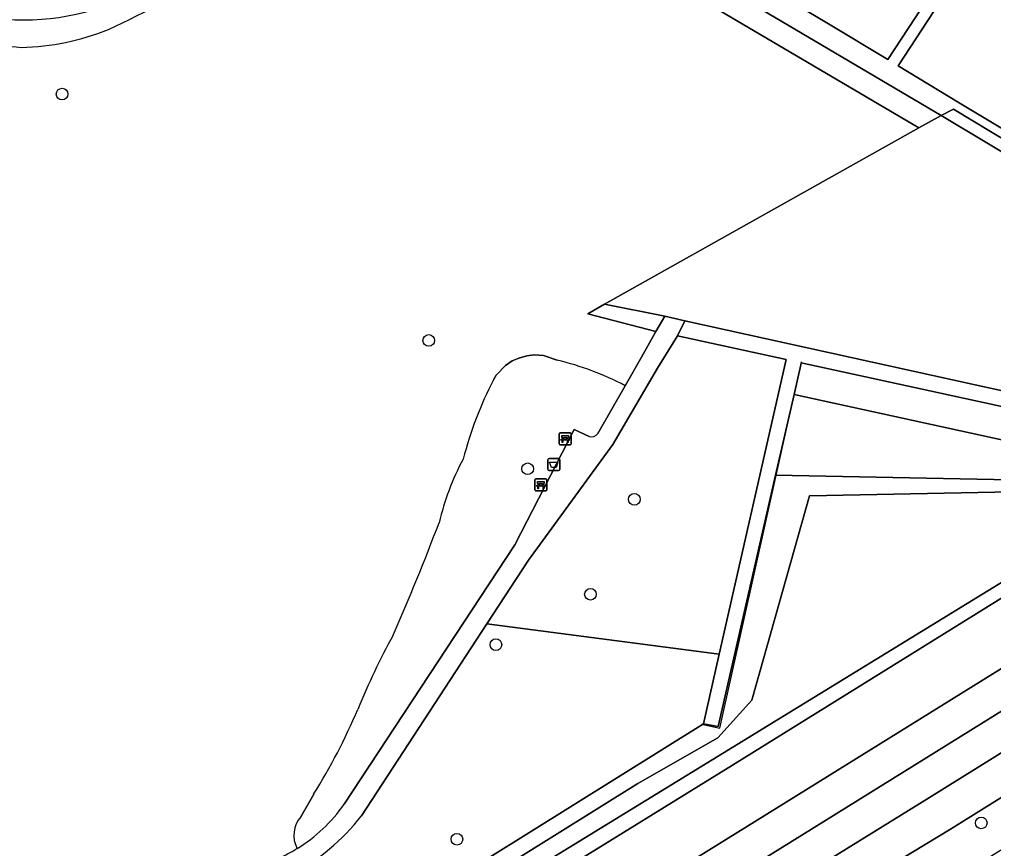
# Model space of a CAD drawing. Extents: x 159352 to 160617, y 385888 to 387323.
# Drawn here: x 160134.7 to 160216.6, y 386234.8 to 386304.5 of the extents above; entities that cross this region are included whole.
import ezdxf

# ---------------------------------------------------------------- set-up
doc = ezdxf.new("R2010")
doc.units = 0
for name, color, linetype in [('IMGEO_Afvalbak', 7, 'Continuous'), ('IMGEO_Bank', 7, 'Continuous'), ('IMGEO_Berm_groen', 7, 'Continuous'), ('IMGEO_Boom', 7, 'Continuous'), ('IMGEO_Damwand', 7, 'Continuous'), ('IMGEO_Fietspad_open', 7, 'Continuous'), ('IMGEO_Groenvoorziening', 7, 'Continuous'), ('IMGEO_Haag', 7, 'Continuous'), ('IMGEO_Oever', 7, 'Continuous'), ('IMGEO_Terreindeel_zand', 7, 'Continuous'), ('IMGEO_Voetpad_halfverhard', 7, 'Continuous'), ('IMGEO_Voetpad_open', 7, 'Continuous'), ('IMGEO_Walbescherming', 7, 'Continuous'), ('IMGEO_Waterloop', 7, 'Continuous')]:
    doc.layers.add(name, color=color, linetype=linetype)

msp = doc.modelspace()

# ---------------------------------------------------------------- linework, layer by layer
at = {"layer": 'IMGEO_Afvalbak'}
for p, q in [((160179.152, 386266.697), (160179.152, 386267.497)), ((160179.152, 386267.497), (160179.152, 386266.697)), ((160179.252, 386267.597), (160180.042, 386267.597)), ((160180.042, 386267.597), (160179.252, 386267.597)), ((160180.142, 386267.497), (160180.142, 386266.697)), ((160180.142, 386266.697), (160180.142, 386267.497)), ((160180.042, 386266.597), (160179.252, 386266.597)), ((160179.252, 386266.597), (160180.042, 386266.597))]:
    msp.add_line(p, q, dxfattribs=at)
msp.add_lwpolyline([(160179.295, 386267.311), (160179.999, 386267.311), (160179.85, 386266.841), (160179.444, 386266.841), (160179.295, 386267.311)], dxfattribs=at)
for centre, start, end in [((160179.252, 386267.497), 90, 180), ((160179.252, 386267.497), 90, 180), ((160180.042, 386267.497), 0, 90), ((160180.042, 386267.497), 360, 90), ((160179.252, 386266.697), 180, 270), ((160179.252, 386266.697), 180, 270), ((160180.042, 386266.697), 270, 0), ((160180.042, 386266.697), 270, 0)]:
    msp.add_arc(centre, 0.1, start, end, dxfattribs=at)
at = {"layer": 'IMGEO_Bank'}
for p, q in [((160180.104, 386268.84), (160180.104, 386269.681)), ((160180.104, 386269.681), (160180.104, 386268.84)), ((160180.179, 386269.765), (160181.02, 386269.765)), ((160181.02, 386269.765), (160180.179, 386269.765)), ((160180.413, 386269.271), (160180.413, 386269.377)), ((160180.457, 386269.377), (160180.457, 386269.271)), ((160180.745, 386269.383), (160180.463, 386269.383)), ((160180.751, 386269.271), (160180.751, 386269.377)), ((160180.795, 386269.377), (160180.795, 386269.271)), ((160181.104, 386269.69), (160181.104, 386268.849)), ((160181.104, 386268.849), (160181.104, 386269.69)), ((160181.029, 386268.765), (160180.188, 386268.765)), ((160180.188, 386268.765), (160181.029, 386268.765)), ((160180.801, 386269.163), (160180.408, 386269.163)), ((160180.463, 386269.265), (160180.745, 386269.265)), ((160178.06, 386264.963), (160178.06, 386265.804)), ((160178.06, 386265.804), (160178.06, 386264.963)), ((160178.135, 386265.888), (160178.976, 386265.888)), ((160178.976, 386265.888), (160178.135, 386265.888)), ((160178.757, 386265.286), (160178.364, 386265.286)), ((160178.369, 386265.394), (160178.369, 386265.5)), ((160178.413, 386265.5), (160178.413, 386265.394)), ((160178.701, 386265.506), (160178.419, 386265.506)), ((160178.419, 386265.388), (160178.701, 386265.388)), ((160178.707, 386265.394), (160178.707, 386265.5)), ((160178.751, 386265.5), (160178.751, 386265.394)), ((160179.06, 386265.813), (160179.06, 386264.972)), ((160179.06, 386264.972), (160179.06, 386265.813)), ((160178.985, 386264.888), (160178.144, 386264.888)), ((160178.144, 386264.888), (160178.985, 386264.888))]:
    msp.add_line(p, q, dxfattribs=at)
for points in [[(160180.407, 386269.383), (160180.321, 386269.383), (160180.321, 386269.544), (160180.884, 386269.544), (160180.884, 386269.383), (160180.801, 386269.383)], [(160180.351, 386269.163), (160180.209, 386269.163), (160180.321, 386269.265), (160180.407, 386269.265)], [(160180.401, 386269.156), (160180.401, 386268.949), (160180.358, 386268.949), (160180.358, 386269.156)], [(160180.801, 386269.265), (160180.884, 386269.265), (160180.996, 386269.163), (160180.857, 386269.163)], [(160180.851, 386269.156), (160180.851, 386268.949), (160180.807, 386268.949), (160180.807, 386269.156)], [(160178.307, 386265.286), (160178.165, 386265.286), (160178.277, 386265.388), (160178.363, 386265.388)], [(160178.363, 386265.506), (160178.277, 386265.506), (160178.277, 386265.667), (160178.84, 386265.667), (160178.84, 386265.506), (160178.757, 386265.506)], [(160178.357, 386265.279), (160178.357, 386265.072), (160178.314, 386265.072), (160178.314, 386265.279)], [(160178.757, 386265.388), (160178.84, 386265.388), (160178.952, 386265.286), (160178.813, 386265.286)], [(160178.807, 386265.279), (160178.807, 386265.072), (160178.763, 386265.072), (160178.763, 386265.279)]]:
    msp.add_lwpolyline(points, dxfattribs=at)
for centre, radius, start, end in [((160180.182, 386269.687), 0.0779, 92.4484, 184.28452), ((160180.182, 386269.687), 0.0779, 92.4484, 184.28452), ((160180.406, 386269.376), 0.00671, 2.89567, 87.10433), ((160180.463, 386269.376), 0.00671, 92.89567, 177.10433), ((160180.745, 386269.376), 0.00671, 2.89567, 87.10433), ((160180.802, 386269.376), 0.00671, 92.89567, 177.10433), ((160181.026, 386269.687), 0.0779, 2.4484, 94.28452), ((160181.026, 386269.687), 0.0779, 2.4484, 94.28452), ((160180.182, 386268.843), 0.0779, 182.4484, 274.28452), ((160180.182, 386268.843), 0.0779, 182.4484, 274.28452), ((160180.351, 386269.156), 0.00671, 2.89567, 87.10433), ((160180.408, 386269.156), 0.00671, 92.89567, 177.10433), ((160180.406, 386269.272), 0.00671, 272.89567, 357.10433), ((160180.463, 386269.272), 0.00671, 182.89567, 267.10433), ((160180.745, 386269.272), 0.00671, 272.89567, 357.10433), ((160180.802, 386269.272), 0.00671, 182.89567, 267.10433), ((160180.8, 386269.156), 0.00671, 2.89567, 87.10433), ((160180.857, 386269.156), 0.00671, 92.89567, 177.10433), ((160181.026, 386268.843), 0.0779, 272.4484, 4.28452), ((160181.026, 386268.843), 0.0779, 272.4484, 4.28452), ((160178.138, 386265.81), 0.0779, 92.4484, 184.28452), ((160178.138, 386265.81), 0.0779, 92.4484, 184.28452), ((160178.307, 386265.279), 0.00671, 2.89567, 87.10433), ((160178.364, 386265.279), 0.00671, 92.89567, 177.10433), ((160178.362, 386265.499), 0.00671, 2.89567, 87.10433), ((160178.362, 386265.395), 0.00671, 272.89567, 357.10433), ((160178.419, 386265.499), 0.00671, 92.89567, 177.10433), ((160178.419, 386265.395), 0.00671, 182.89567, 267.10433), ((160178.701, 386265.499), 0.00671, 2.89567, 87.10433), ((160178.701, 386265.395), 0.00671, 272.89567, 357.10433), ((160178.758, 386265.499), 0.00671, 92.89567, 177.10433), ((160178.758, 386265.395), 0.00671, 182.89567, 267.10433), ((160178.756, 386265.279), 0.00671, 2.89567, 87.10433), ((160178.813, 386265.279), 0.00671, 92.89567, 177.10433), ((160178.982, 386265.81), 0.0779, 2.4484, 94.28452), ((160178.982, 386265.81), 0.0779, 2.4484, 94.28452), ((160178.138, 386264.966), 0.0779, 182.4484, 274.28452), ((160178.138, 386264.966), 0.0779, 182.4484, 274.28452), ((160178.982, 386264.966), 0.0779, 272.4484, 4.28452), ((160178.982, 386264.966), 0.0779, 272.4484, 4.28452)]:
    msp.add_arc(centre, radius, start, end, dxfattribs=at)
at = {"layer": 'IMGEO_Berm_groen'}
for points in [[(160136.085, 386199.531), (160197.562, 386237.706), (160217.361, 386250), (160280.651, 386289.3)], [(160171.867, 386206.529), (160184.825, 386214.566), (160189.351, 386217.397), (160194.944, 386220.881), (160205.986, 386227.734), (160241.902, 386250), (160277.498, 386272.097), (160275.395, 386275.45), (160269.644, 386271.829), (160255.723, 386262.972), (160236.826, 386251.306), (160234.731, 386250), (160213.006, 386236.458), (160199.927, 386228.554), (160192.964, 386224.15), (160186.78, 386220.38), (160182.769, 386217.937), (160173.706, 386212.336), (160115.309, 386175.902), (160101.901, 386167.553), (160088.642, 386159.467), (160065.261, 386144.977)], [(160246.681, 386273.941), (160243.381, 386272.099), (160194.655, 386241.835), (160135.165, 386205.072), (160133.244, 386203.89), (160135.508, 386199.847)]]:
    msp.add_lwpolyline(points, dxfattribs=at)
msp.add_lwpolyline([(160248.39, 386262.115), (160270.987, 386276.149), (160281.169, 386282.496), (160279.599, 386285.074), (160223.144, 386250), (160186.527, 386227.251), (160188.063, 386224.767), (160192.657, 386227.605), (160210.991, 386238.977), (160228.15, 386249.655), (160228.71, 386250)], close=True, dxfattribs=at)
at = {"layer": 'IMGEO_Boom'}
for centre in [(160138.316, 386298.248), (160169.134, 386277.533), (160177.45, 386266.745), (160186.417, 386264.178), (160182.727, 386256.192), (160174.781, 386251.959), (160215.578, 386236.967), (160171.503, 386235.599)]:
    msp.add_circle(centre, 0.489, dxfattribs=at)
at = {"layer": 'IMGEO_Damwand'}
msp.add_lwpolyline([(160192.073, 386245.288), (160193.596, 386244.936), (160200.476, 386275.739)], dxfattribs=at)
at = {"layer": 'IMGEO_Fietspad_open'}
for points in [[(160330.624, 386313.388), (160330.412, 386313.221), (160330.186, 386313.073), (160328.403, 386311.966), (160325.809, 386310.37), (160318.329, 386305.703), (160298.174, 386293.075), (160283.89, 386284.19), (160282.287, 386283.193), (160281.169, 386282.496), (160270.987, 386276.149), (160248.39, 386262.115), (160228.71, 386250), (160228.15, 386249.655), (160210.991, 386238.977), (160192.657, 386227.605), (160188.063, 386224.767), (160187.028, 386224.128), (160169.753, 386213.457), (160156.375, 386205.145), (160133.731, 386191.045)], [(160065.261, 386144.977), (160088.642, 386159.467), (160101.901, 386167.553), (160115.309, 386175.902), (160173.706, 386212.336), (160182.769, 386217.937), (160186.78, 386220.38), (160192.964, 386224.15), (160199.927, 386228.554), (160213.006, 386236.458), (160234.731, 386250), (160236.826, 386251.306), (160255.723, 386262.972), (160269.644, 386271.829), (160275.395, 386275.45), (160287.853, 386283), (160305.212, 386293.736), (160327.587, 386307.586), (160329.719, 386308.905), (160330.274, 386309.249), (160331.998, 386310.35)]]:
    msp.add_lwpolyline(points, dxfattribs=at)
at = {"layer": 'IMGEO_Groenvoorziening'}
for points in [[(160215.78, 386313.472), (160207.726, 386301.146), (160202.598, 386304.247), (160181.317, 386316.869), (160174.51, 386321.019), (160189.884, 386331.463)], [(160207.726, 386301.146), (160215.78, 386313.472), (160189.884, 386331.463), (160174.51, 386321.019), (160181.317, 386316.869), (160202.598, 386304.247)], [(160198.289, 386266.208), (160199.843, 386273.004), (160200.409, 386275.477), (160200.448, 386275.646), (160227.73, 386269.715), (160242.653, 386279.327), (160241.025, 386280.222), (160213.235, 386296.99), (160212.195, 386296.459), (160240.203, 386279.685), (160240.406, 386279.564), (160227.463, 386271.075), (160227.137, 386271.147), (160190.667, 386279.182), (160190.039, 386277.936), (160199.183, 386275.921), (160193.548, 386251.151), (160192.217, 386245.298), (160193.456, 386245.083)], [(160188.992, 386279.588), (160183.921, 386280.597), (160182.52, 386279.766), (160188.21, 386278.301)], [(160193.548, 386251.151), (160199.183, 386275.921), (160190.039, 386277.936), (160188.369, 386275.198), (160184.619, 386268.792), (160177.53, 386259.065), (160174.03, 386253.715)], [(160198.289, 386266.208), (160226.501, 386265.661), (160227.234, 386266.126), (160224.725, 386267.558), (160199.843, 386273.004)]]:
    msp.add_lwpolyline(points, close=True, dxfattribs=at)
for points in [[(160185.642, 386273.731), (160187.022, 386276.131), (160188.21, 386278.301), (160182.52, 386279.766), (160183.921, 386280.597), (160210.32, 386295.407), (160171.429, 386318.347)], [(160194.914, 386306.664), (160212.195, 386296.459), (160213.235, 386296.99), (160241.025, 386280.222), (160242.653, 386279.327), (160227.73, 386269.715), (160200.448, 386275.646), (160200.409, 386275.477), (160199.843, 386273.004), (160224.725, 386267.558), (160227.234, 386266.126), (160241.044, 386274.837), (160246.049, 386278.106), (160238.423, 386282.674), (160213.714, 386297.525), (160208.582, 386300.629), (160216.602, 386312.902), (160258.818, 386283.572), (160259.01, 386283.439), (160260.412, 386282.465), (160261.354, 386283.029), (160259.948, 386284.005), (160259.748, 386284.144), (160217.149, 386313.739)], [(160251.819, 386277.319), (160260.412, 386282.465), (160259.01, 386283.439), (160258.818, 386283.572), (160216.602, 386312.902), (160208.582, 386300.629), (160213.714, 386297.525), (160238.423, 386282.674), (160246.049, 386278.106), (160249.051, 386280.067)], [(160174.576, 386274.229), (160174.805, 386274.606), (160175.59, 386275.432), (160176.155, 386275.816), (160176.7, 386276.058), (160177.386, 386276.246), (160177.986, 386276.314), (160178.77, 386276.263), (160179.934, 386275.877)], [(160179.934, 386275.877), (160178.77, 386276.263), (160177.986, 386276.314), (160177.386, 386276.246), (160176.7, 386276.058), (160176.155, 386275.816), (160175.59, 386275.432), (160174.805, 386274.606), (160174.576, 386274.229)], [(160183.334, 386269.716), (160185.642, 386273.731)], [(160162.015, 386238.536), (160176.369, 386260.359), (160181.349, 386270.042), (160182.623, 386269.455)], [(160119.386, 386220.008), (160124.238, 386215.081), (160128.539, 386214.963), (160131.618, 386215.074), (160134.519, 386215.325), (160137.245, 386215.688), (160139.844, 386216.164), (160144.691, 386217.391), (160150.235, 386219.185), (160159.353, 386224.775), (160192.217, 386245.298), (160193.548, 386251.151), (160174.03, 386253.715), (160163.47, 386237.575)], [(160158.382, 386237.488), (160159.462, 386239.382)], [(160159.462, 386239.382), (160158.382, 386237.488)]]:
    msp.add_lwpolyline(points, dxfattribs=at)
for centre, radius, start, end in [((160056.096, 386485.378), 201.073, 295.35673, 301.34999), ((160135.101, 386324.827), 20.347, 265.78637, 299.23091), ((160139.26, 386346.181), 44.233, 255.34556, 264.32305), ((160134.42, 386322.897), 20.738, 271.2825, 292.05276), ((160174.014, 386251.466), 25.118, 62.4234, 76.36774), ((160174.014, 386251.466), 25.118, 62.4234, 76.36774), ((160203.632, 386259.313), 32.661, 152.82644, 165.36384), ((160203.632, 386259.313), 32.661, 152.82644, 165.36384), ((160182.795, 386270.086), 0.654, 254.75987, 325.55535), ((160191.612, 386257.095), 22.205, 151.86398, 166.6844), ((160191.612, 386257.095), 22.205, 151.86398, 166.6844), ((159977.488, 386335.329), 205.934, 336.36275, 339.2025), ((159977.488, 386335.329), 205.934, 336.36275, 339.2025), ((160220.284, 386223.088), 61.737, 151.27328, 157.69966), ((160220.284, 386223.088), 61.737, 151.27328, 157.69966), ((160116.319, 386266.3), 50.851, 328.03867, 337.10304), ((160116.319, 386266.3), 50.851, 328.03867, 337.10304), ((160151.322, 386245.927), 12.998, 301.28791, 325.34668), ((160149.792, 386248), 17.197, 296.89209, 322.68656), ((160160.151, 386235.931), 2.357, 138.64987, 208.14224), ((160160.151, 386235.931), 2.357, 138.64987, 208.14224), ((160151.759, 386245.204), 12.154, 294.38108, 301.29974)]:
    msp.add_arc(centre, radius, start, end, dxfattribs=at)
at = {"layer": 'IMGEO_Haag'}
for points in [[(160213.235, 386296.99), (160212.195, 386296.459), (160240.203, 386279.685), (160240.406, 386279.564), (160227.463, 386271.075), (160227.137, 386271.147), (160190.667, 386279.182), (160190.039, 386277.936), (160199.183, 386275.921), (160193.548, 386251.151), (160192.217, 386245.298), (160193.456, 386245.083), (160198.289, 386266.208), (160199.843, 386273.004), (160200.409, 386275.477), (160200.448, 386275.646), (160227.73, 386269.715), (160242.653, 386279.327), (160241.025, 386280.222)], [(160188.992, 386279.588), (160183.921, 386280.597), (160182.52, 386279.766), (160188.21, 386278.301)]]:
    msp.add_lwpolyline(points, close=True, dxfattribs=at)
at = {"layer": 'IMGEO_Oever'}
msp.add_lwpolyline([(160249.051, 386280.067), (160246.049, 386278.106), (160241.044, 386274.837), (160227.234, 386266.126), (160226.501, 386265.661), (160198.289, 386266.208), (160193.456, 386245.083), (160192.217, 386245.298), (160159.353, 386224.775), (160150.235, 386219.185), (160132.742, 386208.461), (160133.887, 386206.86), (160135.165, 386205.072), (160194.655, 386241.835), (160243.381, 386272.099)], dxfattribs=at)
msp.add_lwpolyline([(160135.739, 386208.47), (160186.701, 386240.284), (160193.446, 386244.135), (160196.297, 386247.284), (160201.148, 386264.476), (160226.627, 386264.965), (160245.739, 386276.981), (160248.249, 386278.343), (160249.398, 386278.47), (160250.334, 386277.406), (160249.994, 386276.045), (160245.739, 386274.64), (160136.334, 386207.555)], close=True, dxfattribs=at)
at = {"layer": 'IMGEO_Terreindeel_zand'}
msp.add_lwpolyline([(160190.667, 386279.182), (160227.137, 386271.147), (160240.203, 386279.685), (160212.195, 386296.459), (160210.32, 386295.407), (160183.921, 386280.597), (160188.992, 386279.588)], close=True, dxfattribs=at)
at = {"layer": 'IMGEO_Voetpad_halfverhard'}
for points in [[(160171.429, 386318.347), (160210.32, 386295.407), (160212.195, 386296.459), (160194.914, 386306.664), (160172.508, 386319.895)], [(160163.47, 386237.575), (160174.03, 386253.715), (160177.53, 386259.065), (160184.619, 386268.792), (160188.369, 386275.198), (160190.039, 386277.936), (160190.667, 386279.182), (160188.992, 386279.588), (160188.21, 386278.301), (160187.022, 386276.131), (160185.642, 386273.731), (160183.334, 386269.716)], [(160182.623, 386269.455), (160181.349, 386270.042), (160176.369, 386260.359), (160162.015, 386238.536)]]:
    msp.add_lwpolyline(points, dxfattribs=at)
for centre, radius, start, end in [((160056.096, 386485.378), 201.073, 295.35673, 301.34999), ((160135.101, 386324.827), 20.347, 265.78637, 299.23091), ((160139.26, 386346.181), 44.233, 255.34556, 264.32305), ((160134.42, 386322.897), 20.738, 271.2825, 292.05276), ((160182.795, 386270.086), 0.654, 254.75987, 325.55535), ((160151.322, 386245.927), 12.998, 301.28791, 325.34668), ((160149.792, 386248), 17.197, 296.89209, 322.68656), ((160151.759, 386245.204), 12.154, 294.38108, 301.29974)]:
    msp.add_arc(centre, radius, start, end, dxfattribs=at)
at = {"layer": 'IMGEO_Voetpad_open'}
for points in [[(160326.592, 386317.801), (160280.651, 386289.3), (160217.361, 386250), (160197.562, 386237.706), (160136.085, 386199.531), (160135.337, 386199.067), (160134.089, 386198.292)], [(160096.185, 386171.203), (160185.469, 386226.597), (160187.028, 386224.128), (160188.063, 386224.767), (160186.527, 386227.251), (160223.144, 386250), (160279.599, 386285.074), (160281.169, 386282.496), (160282.287, 386283.193), (160280.698, 386285.759), (160282.274, 386286.738), (160324.271, 386312.83)]]:
    msp.add_lwpolyline(points, dxfattribs=at)
at = {"layer": 'IMGEO_Walbescherming'}
for points in [[(160200.409, 386275.477), (160199.843, 386273.004)], [(160199.843, 386273.004), (160198.289, 386266.208)], [(160198.289, 386266.208), (160193.456, 386245.083), (160192.217, 386245.298)]]:
    msp.add_lwpolyline(points, dxfattribs=at)
at = {"layer": 'IMGEO_Waterloop'}
msp.add_lwpolyline([(160135.739, 386208.47), (160136.334, 386207.555), (160245.739, 386274.64), (160249.994, 386276.045), (160250.334, 386277.406), (160249.398, 386278.47), (160248.249, 386278.343), (160245.739, 386276.981), (160226.627, 386264.965), (160201.148, 386264.476), (160196.297, 386247.284), (160193.446, 386244.135), (160186.701, 386240.284)], close=True, dxfattribs=at)

doc.saveas('drawing.dxf')
